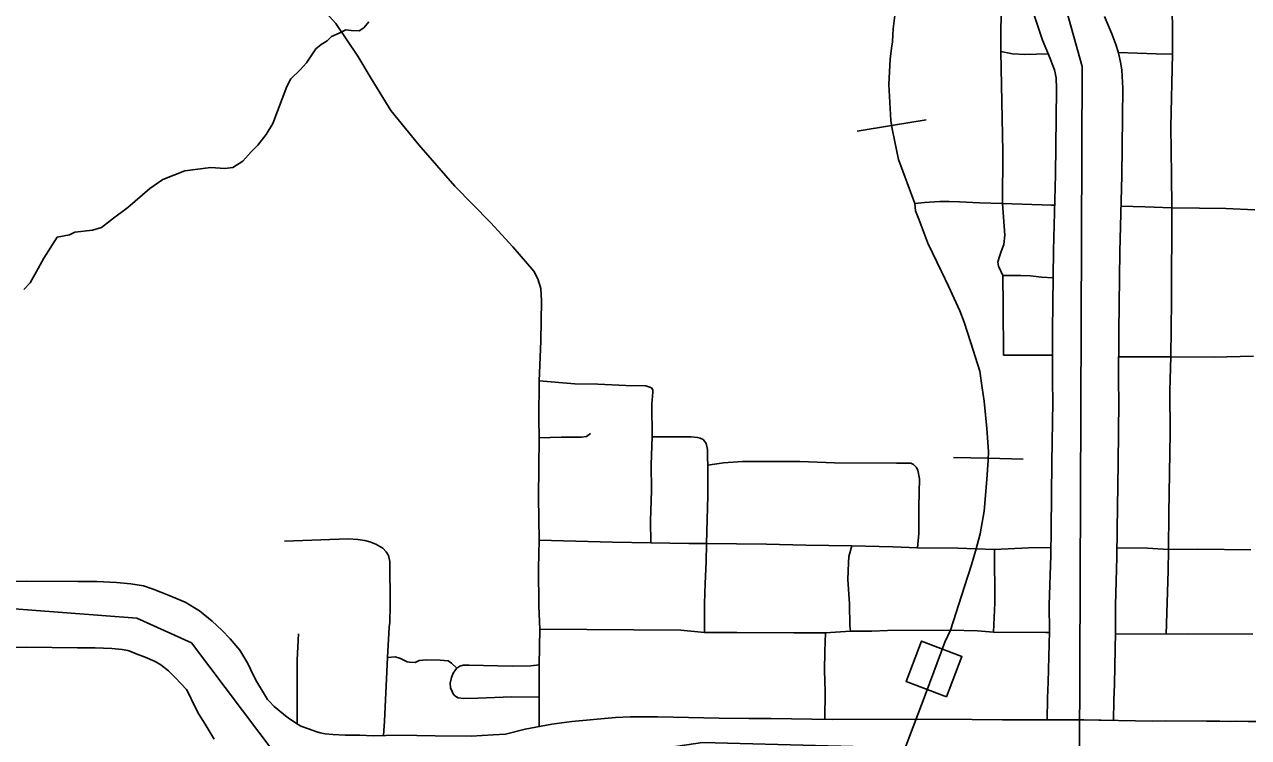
# Model space of a CAD drawing. Extents: x 61396 to 64680, y 55472 to 57605.
# Drawn here: x 62638.2 to 62782.6, y 56030.9 to 56115 of the extents above; entities that cross this region are included whole.
import ezdxf

# ---------------------------------------------------------------- set-up
doc = ezdxf.new("R2010")
doc.units = 0
for name, color, linetype in [('15', 7, 'Continuous'), ('33', 7, 'Continuous'), ('34', 7, 'Continuous'), ('35', 7, 'Continuous'), ('40', 7, 'Continuous'), ('Default', 7, 'Continuous'), ('R_Draft', 7, 'Continuous')]:
    doc.layers.add(name, color=color, linetype=linetype)

msp = doc.modelspace()

# ---------------------------------------------------------------- linework, layer by layer
at = {"layer": '15'}
msp.add_line((62669.01, 56033.48), (62668.77, 56033.66), dxfattribs=at)
for points in [[(62766.7, 56032.93), (62763.23, 56032.98), (62758.88, 56032.99), (62758.93, 56035.55), (62759.02, 56037.46), (62759.15, 56043.43), (62759.13, 56046.58), (62759.3, 56052.39), (62759.35, 56055.55), (62759.43, 56063.38), (62759.54, 56070.53), (62759.5, 56072.87), (62759.52, 56078.97), (62759.65, 56088.39), (62759.87, 56097.35), (62760, 56107.38), (62759.93, 56108.84), (62759.92, 56108.92), (62759.83, 56109.32), (62759.73, 56109.68), (62759.61, 56110.08), (62759.25, 56111.01), (62758.33, 56113.2), (62756.82, 56117.67)], [(62765.63, 56115.98), (62766.5, 56113.92), (62766.98, 56112.66), (62767.25, 56111.83), (62767.42, 56111.14), (62767.59, 56110.41), (62767.71, 56109.65), (62767.82, 56107.52), (62767.68, 56097.2), (62767.46, 56088.24), (62767.33, 56078.9), (62767.31, 56072.93), (62767.36, 56070.54), (62767.25, 56063.27), (62767.16, 56055.45), (62767.11, 56052.21), (62766.94, 56046.49), (62766.96, 56043.37), (62766.83, 56037.2), (62766.74, 56035.3), (62766.7, 56032.93)], [(62668.77, 56033.66), (62667.66, 56034.59), (62667.07, 56035.19), (62666.87, 56035.41), (62666.65, 56035.78), (62666.17, 56036.56), (62665.61, 56037.48), (62665.19, 56038.31), (62664.56, 56039.65), (62663.63, 56041.21), (62662.46, 56042.54), (62661.48, 56043.57), (62660.33, 56044.64), (62658.84, 56045.87), (62657.17, 56046.89), (62655.29, 56047.66), (62654.27, 56048.05), (62653.37, 56048.42), (62652.26, 56048.79), (62650.73, 56049.04), (62649.07, 56049.2), (62646.72, 56049.32), (62644.5, 56049.32), (62638.43, 56049.37), (62628.55, 56049.27)], [(62628.57, 56041.46), (62638.43, 56041.56), (62644.47, 56041.51), (62646.52, 56041.51), (62648.5, 56041.41), (62649.72, 56041.29), (62650.38, 56041.18), (62650.63, 56041.1), (62651.38, 56040.79), (62652.42, 56040.4), (62653.63, 56039.89), (62654.3, 56039.49), (62655.18, 56038.77), (62655.98, 56038.01), (62656.7, 56037.26), (62657.3, 56036.58), (62657.65, 56036), (62658.16, 56034.88), (62658.79, 56033.66), (62659.51, 56032.48), (62659.98, 56031.71), (62660.58, 56030.71)], [(62763.23, 56032.98), (62753.61, 56033), (62750.02, 56033.02), (62742.12, 56033.09), (62733.56, 56033.02), (62726.27, 56033.14), (62723.68, 56033.16), (62720.19, 56033.18), (62712.95, 56033.34), (62709.72, 56033.34), (62707.95, 56033.27), (62702.78, 56032.82), (62700.42, 56032.47), (62697.27, 56031.91), (62694.96, 56031.32), (62693.49, 56031.21), (62690.9, 56031.06), (62686.68, 56031.13), (62682.35, 56031.18), (62679.36, 56031.13), (62677.79, 56031.18), (62676.06, 56031.18), (62674.57, 56031.26), (62673.68, 56031.35), (62673.1, 56031.45), (62672.69, 56031.57), (62671.73, 56031.93), (62670.82, 56032.27), (62670.51, 56032.44), (62669.49, 56033.13), (62669.01, 56033.48)], [(62777.68, 56032.86), (62772.8, 56032.9), (62771.36, 56032.86), (62763.23, 56032.98)], [(62783.52, 56032.81), (62782.59, 56032.81), (62781.28, 56032.83), (62780.56, 56032.81), (62779.27, 56032.85), (62777.68, 56032.86)]]:
    msp.add_lwpolyline(points, dxfattribs=at)
at = {"layer": '33'}
for p, q in [((62732.72, 56043.25), (62735.69, 56043.45)), ((62772.91, 56043.09), (62766.96, 56043.13))]:
    msp.add_line(p, q, dxfattribs=at)
for points in [[(62641.98, 56148.1), (62645.73, 56144.57), (62649.73, 56140.84), (62654.88, 56135.79), (62660.8, 56129.81), (62666.2, 56124.55), (62669.89, 56120.79), (62672.74, 56117.59), (62674.93, 56115.15), (62677.55, 56111.29), (62679.11, 56108.68), (62681.44, 56104.89), (62684.75, 56100.85), (62689, 56095.98), (62693.21, 56091.66), (62695.82, 56088.81), (62698.32, 56085.94), (62698.79, 56085.05), (62699.12, 56083.9), (62699.23, 56082.45), (62699.12, 56077.67), (62698.92, 56072.99)], [(62753.43, 56111.84), (62753.44, 56118.53), (62753.6, 56124)], [(62773.68, 56124.11), (62773.65, 56119.72), (62773.69, 56111.55)], [(62753.63, 56093.91), (62753.66, 56100.02), (62753.43, 56111.84)], [(62759.01, 56111.58), (62756.23, 56111.51), (62754.8, 56111.58), (62753.43, 56111.84)], [(62773.69, 56111.55), (62771.73, 56111.58), (62767.27, 56111.73)], [(62773.6, 56093.4), (62773.57, 56097.32), (62773.48, 56102.97), (62773.69, 56111.55)], [(62753.63, 56093.91), (62750.91, 56094.01), (62748.53, 56094.11), (62747.3, 56094.14), (62746.22, 56094.14), (62744.42, 56094.04), (62743.28, 56093.9)], [(62753.63, 56093.91), (62753.9, 56090.18), (62753.77, 56089.07), (62753.47, 56088.26), (62753.21, 56087.54), (62753.08, 56086.98), (62753.13, 56086.51), (62753.66, 56085.44)], [(62759.78, 56093.73), (62759.41, 56093.73), (62753.63, 56093.91)], [(62773.6, 56093.4), (62770.44, 56093.51), (62767.6, 56093.6)], [(62773.48, 56075.84), (62773.54, 56082.42), (62773.6, 56093.4)], [(62773.6, 56093.4), (62776.85, 56093.37), (62779.95, 56093.31), (62783.39, 56093.17)], [(62753.66, 56085.44), (62753.68, 56081.85), (62753.73, 56076.04)], [(62753.66, 56085.44), (62755.78, 56085.44), (62756.93, 56085.4), (62758.21, 56085.23), (62759.61, 56085.14)], [(62759.51, 56076.01), (62755.39, 56076.04), (62753.73, 56076.04)], [(62773.48, 56075.84), (62769.7, 56075.82), (62767.32, 56075.84)], [(62773.22, 56053.1), (62773.25, 56057.33), (62773.31, 56062.09), (62773.39, 56066.88), (62773.37, 56071.85), (62773.48, 56075.84)], [(62783.24, 56075.89), (62780.1, 56075.83), (62778.61, 56075.77), (62773.48, 56075.84)], [(62698.92, 56072.99), (62698.89, 56068.5), (62698.95, 56066.26)], [(62712.28, 56066.4), (62712.23, 56070.25), (62712.33, 56071.66), (62712.33, 56071.93), (62712.19, 56072.17), (62711.88, 56072.29), (62711.54, 56072.4), (62709.15, 56072.46), (62705.86, 56072.62), (62703.13, 56072.65), (62698.92, 56072.99)], [(62698.95, 56066.26), (62698.87, 56059.29), (62698.95, 56054.19)], [(62712.28, 56066.4), (62712.15, 56063.14), (62712.21, 56060.07), (62712.07, 56056.48), (62712.11, 56053.88)], [(62712.28, 56066.4), (62714.53, 56066.38), (62715.81, 56066.38), (62716.87, 56066.4), (62717.62, 56066.32), (62717.92, 56066.25), (62718.27, 56066.07), (62718.46, 56065.88), (62718.65, 56065.59), (62718.79, 56064.88), (62718.81, 56063.94), (62718.82, 56063.05)], [(62743.6, 56053.3), (62743.74, 56054.99), (62743.74, 56058.17), (62743.81, 56061.42), (62743.62, 56062.47), (62743.43, 56062.83), (62743.11, 56063.13), (62742.81, 56063.28), (62742.31, 56063.3), (62741.12, 56063.28), (62733.79, 56063.31), (62729.68, 56063.46), (62726.08, 56063.46), (62722.95, 56063.47), (62720.68, 56063.32), (62718.82, 56063.05)], [(62718.82, 56063.05), (62718.82, 56059.43), (62718.69, 56053.79)], [(62698.95, 56054.19), (62698.84, 56050.89), (62698.89, 56046.41), (62699.01, 56043.69)], [(62712.11, 56053.88), (62707.57, 56053.97), (62698.95, 56054.19)], [(62718.69, 56053.79), (62716.61, 56053.79), (62712.11, 56053.88)], [(62718.69, 56053.79), (62718.63, 56051.63), (62718.54, 56049.07), (62718.46, 56046.71), (62718.46, 56043.31)], [(62735.84, 56053.53), (62730.42, 56053.62), (62725.78, 56053.72), (62718.69, 56053.79)], [(62735.84, 56053.53), (62740.69, 56053.4), (62743.6, 56053.3)], [(62743.6, 56053.3), (62748.35, 56053.27), (62750.52, 56053.19)], [(62750.52, 56053.19), (62752.66, 56053.11)], [(62752.66, 56053.11), (62752.71, 56046.81), (62752.57, 56043.36)], [(62759.31, 56053.32), (62756.7, 56053.31), (62752.66, 56053.11)], [(62773.22, 56053.1), (62770.71, 56053.27), (62767.13, 56053.3)], [(62772.91, 56043.09), (62773.15, 56050.59), (62773.22, 56053.1)], [(62773.22, 56053.1), (62776.66, 56053.12), (62782.91, 56053.07)], [(62681.03, 56040.34), (62681.23, 56043.94), (62681.33, 56044.5)], [(62670.38, 56032.53), (62670.38, 56040.06), (62670.54, 56043.15)], [(62699.01, 56043.69), (62698.95, 56039.48)], [(62718.46, 56043.31), (62715.65, 56043.59), (62699.01, 56043.69)], [(62718.46, 56043.31), (62722.25, 56043.31), (62729, 56043.28), (62732.72, 56043.25)], [(62732.72, 56043.25), (62732.63, 56041.06), (62732.6, 56038.81), (62732.68, 56036.39), (62732.65, 56033.02)], [(62735.69, 56043.45), (62738.18, 56043.46), (62740.04, 56043.54), (62747.48, 56043.56)], [(62752.57, 56043.36), (62750.67, 56043.5), (62747.48, 56043.56)], [(62759.14, 56043.29), (62758.72, 56043.31), (62752.57, 56043.36)], [(62772.91, 56043.09), (62775.42, 56043.16), (62783.14, 56043.12)], [(62680.57, 56031.15), (62680.68, 56032.85), (62681.03, 56040.34)], [(62698.95, 56035.68), (62695.66, 56035.73), (62691.7, 56035.56), (62690.05, 56035.51), (62689.38, 56035.61), (62688.97, 56035.85), (62688.79, 56036.05), (62688.65, 56036.35), (62688.47, 56036.79), (62688.45, 56037.33), (62688.6, 56038), (62688.77, 56038.51), (62689.06, 56038.88), (62689.2, 56039.1)], [(62698.95, 56039.48), (62697.94, 56039.37), (62695.76, 56039.34), (62692.37, 56039.4), (62690.66, 56039.45), (62689.97, 56039.45), (62689.56, 56039.34), (62689.2, 56039.1)], [(62698.95, 56039.48), (62698.95, 56035.68)], [(62698.95, 56035.68), (62698.95, 56033.69), (62698.93, 56032.21)]]:
    msp.add_lwpolyline(points, dxfattribs=at)
at = {"layer": '34'}
for points in [[(62704.98, 56066.8), (62704.52, 56066.43), (62703.93, 56066.34), (62702.73, 56066.34), (62701.53, 56066.34), (62698.95, 56066.26)], [(62681.33, 56044.5), (62681.37, 56046.52), (62681.33, 56051.7), (62681.17, 56052.38), (62680.88, 56052.82), (62680.48, 56053.27), (62679.65, 56053.71), (62678.97, 56054), (62678.37, 56054.16), (62677.55, 56054.27), (62676.39, 56054.35), (62668.9, 56054.06)], [(62735.84, 56053.53), (62735.46, 56052.26), (62735.43, 56051.51), (62735.37, 56049.55), (62735.54, 56046.7), (62735.59, 56044.1), (62735.69, 56043.45)], [(62681.03, 56040.34), (62681.95, 56040.43), (62682.56, 56040.24), (62683.35, 56039.84), (62683.65, 56039.79), (62684.31, 56039.77), (62684.78, 56039.99), (62685.64, 56040.06), (62687.27, 56040.04), (62688.18, 56039.97), (62688.6, 56039.7), (62689.2, 56039.1)]]:
    msp.add_lwpolyline(points, dxfattribs=at)
at = {"layer": '35'}
msp.add_lwpolyline([(62638.11, 56083.79), (62638.87, 56084.55), (62639.81, 56086.25), (62640.48, 56087.48), (62642.05, 56089.94), (62643.5, 56090.23), (62644.13, 56090.53), (62646.21, 56090.78), (62647.27, 56091.08), (62648.71, 56092.18), (62650.41, 56093.46), (62653, 56095.7), (62654.52, 56096.76), (62657.11, 56097.78), (62660.17, 56098.16), (62661.86, 56098.04), (62662.8, 56098.16), (62663.98, 56098.93), (62664.96, 56100.03), (62665.72, 56100.79), (62666.7, 56102.07), (62667.5, 56103.34), (62669.16, 56107.71), (62669.62, 56108.64), (62670.73, 56109.7), (62671.49, 56110.51), (62672.59, 56112.16), (62673.19, 56112.67), (62673.91, 56113.13), (62674.42, 56113.64), (62675.35, 56114.03), (62676.11, 56114.41), (62676.75, 56114.32), (62677.68, 56114.28), (62678.24, 56114.66), (62678.83, 56115.34)], dxfattribs=at)
at = {"layer": '40'}
for p, q in [((62740.53, 56103.12), (62744.6, 56103.8)), ((62740.53, 56103.12), (62736.47, 56102.44)), ((62751.94, 56063.86), (62747.82, 56063.97)), ((62751.94, 56063.86), (62756.07, 56063.75))]:
    msp.add_line(p, q, dxfattribs=at)
for points in [[(62743.28, 56093.9), (62741.33, 56099.11), (62740.86, 56101.4), (62740.6, 56102.73), (62740.43, 56103.73), (62740.2, 56107.95), (62740.37, 56110.95), (62740.53, 56112.24), (62740.63, 56113.01), (62740.67, 56113.81), (62740.7, 56114.54), (62740.83, 56115.47), (62741, 56116.73), (62741.4, 56118.89), (62742, 56121.49), (62742.71, 56124.65)], [(62742.1, 56029.57), (62744.61, 56036.23), (62746.79, 56042.17), (62747.48, 56043.56), (62749.13, 56048.72), (62749.94, 56051.3), (62750.52, 56053.19), (62750.99, 56054.94), (62751.46, 56057.6), (62751.75, 56061.36), (62751.94, 56063.65), (62751.97, 56064.66), (62751.78, 56067.37), (62751.46, 56070.61), (62751.23, 56072.16), (62750.94, 56074.14), (62749.88, 56077.48), (62749.09, 56079.93), (62748.57, 56081.25), (62747.91, 56082.73), (62747.25, 56084.17), (62746.43, 56085.91), (62744.82, 56089.23), (62743.73, 56092.06), (62743.36, 56093.04), (62743.28, 56093.9), (62741.33, 56099.11), (62740.86, 56101.4), (62740.6, 56102.73), (62740.43, 56103.73), (62740.2, 56107.95), (62740.37, 56110.95), (62740.53, 56112.24), (62740.63, 56113.01), (62740.67, 56113.81), (62740.7, 56114.54), (62740.83, 56115.47)], [(62750.52, 56053.19), (62750.99, 56054.94), (62751.46, 56057.6), (62751.75, 56061.36), (62751.94, 56063.65), (62751.97, 56064.66), (62751.78, 56067.37), (62751.46, 56070.61), (62751.23, 56072.16), (62750.94, 56074.14), (62749.88, 56077.48), (62749.09, 56079.93), (62748.57, 56081.25), (62747.91, 56082.73), (62747.25, 56084.17), (62746.43, 56085.91), (62744.82, 56089.23), (62743.73, 56092.06), (62743.36, 56093.04), (62743.28, 56093.9)], [(62747.48, 56043.56), (62749.13, 56048.72), (62749.94, 56051.3), (62750.52, 56053.19)], [(62742.1, 56029.57), (62744.61, 56036.23), (62746.79, 56042.17), (62747.48, 56043.56)]]:
    msp.add_lwpolyline(points, dxfattribs=at)
msp.add_lwpolyline([(62746.99, 56035.71), (62742.23, 56037.54), (62744.06, 56042.3), (62748.82, 56040.47)], close=True, dxfattribs=at)
at = {"layer": 'Default'}
msp.add_line((62028.43, 56091.83), (62651.44, 56045.01), dxfattribs=at)
at = {"layer": 'R_Draft'}
msp.add_lwpolyline([(62651.44, 56045.01), (62657.89, 56042.1), (62667.88, 56028.82), (62681.41, 56027.05), (62698.61, 56027.43), (62718.21, 56030.34), (62762.7, 56029.16), (62763, 56110.09), (62759.13, 56124.03)], dxfattribs=at)

doc.saveas('drawing.dxf')
